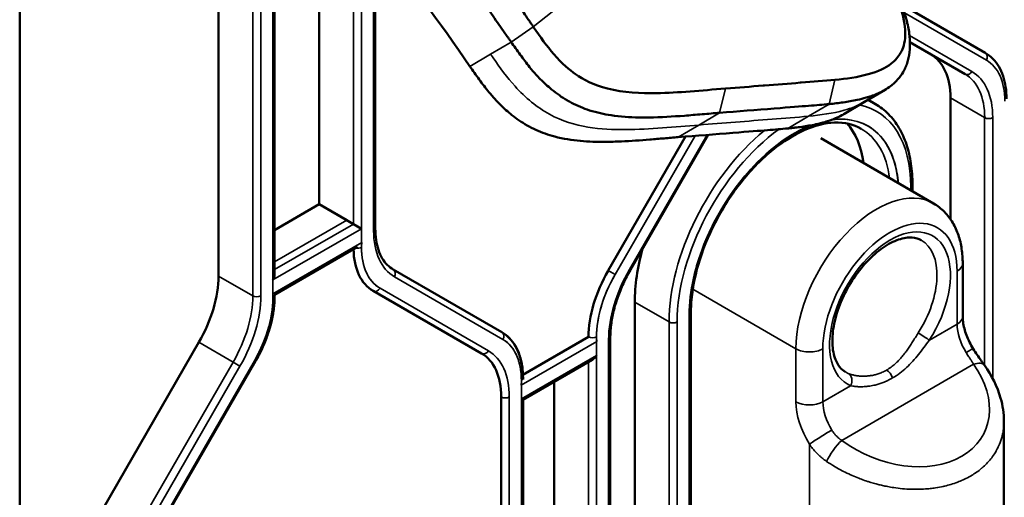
# Model space of a CAD drawing. Header units: millimetres. Extents: x 0 to 14369, y -869 to 2970.
# Tile 460 of 656: x 3586 to 3637, y 1129 to 1155. Entities that reach past the tile are written whole.
import ezdxf

# ---------------------------------------------------------------- set-up
doc = ezdxf.new("R2010")
doc.units = ezdxf.units.MM
doc.header["$LTSCALE"] = 10
doc.layers.add('Sichtbar (ISO)', color=7, linetype='Continuous', lineweight=50)
doc.layers.add('Sichtbar schmal (ISO)', color=7, linetype='Continuous', lineweight=35)

msp = doc.modelspace()

# ---------------------------------------------------------------- linework, layer by layer
at = {"layer": 'Sichtbar (ISO)'}
for p, q in [((3585.589, 1075.571), (3585.589, 1166.297)), ((3596.059, 1141.138), (3596.059, 1165.826)), ((3596.059, 1165.826), (3596.059, 1141.138)), ((3599.011, 1141.233), (3599.011, 1164.661)), ((3599.011, 1141.233), (3599.011, 1164.661)), ((3601.362, 1144.918), (3601.362, 1162.219)), ((3601.362, 1162.219), (3601.362, 1144.918)), ((3604.314, 1143.649), (3604.314, 1158.845)), ((3604.314, 1143.649), (3604.314, 1158.845)), ((3636.425, 1152.884), (3632.017, 1155.429)), ((3632.017, 1155.429), (3636.425, 1152.884)), ((3632.464, 1153.439), (3635.364, 1151.765)), ((3635.364, 1151.765), (3632.464, 1153.439)), ((3623.278, 1151.048), (3623.278, 1151.048)), ((3623.278, 1151.048), (3623.278, 1151.048)), ((3630.069, 1150.302), (3631.156, 1150.944)), ((3634.596, 1150.517), (3634.596, 1144.136)), ((3634.596, 1144.136), (3634.596, 1150.517)), ((3628.982, 1149.661), (3630.069, 1150.302)), ((3630.26, 1150.415), (3630.646, 1150.193)), ((3630.26, 1150.415), (3630.646, 1150.193)), ((3620.647, 1148.477), (3616.575, 1141.425)), ((3621.849, 1148.572), (3617.746, 1141.466)), ((3621.849, 1148.572), (3617.746, 1141.466)), ((3627.767, 1148.391), (3633.707, 1144.961)), ((3632.598, 1145.602), (3632.598, 1145.95)), ((3632.598, 1145.602), (3632.598, 1145.95)), ((3599.011, 1143.56), (3601.362, 1144.918)), ((3601.362, 1144.918), (3599.011, 1143.56)), ((3601.362, 1144.918), (3602.812, 1144.081)), ((3601.362, 1144.918), (3603.165, 1143.876)), ((3603.59, 1143.632), (3603.165, 1143.876)), ((3599.011, 1140.152), (3603.378, 1142.673)), ((3635.243, 1139.017), (3635.243, 1141.806)), ((3610.969, 1138.188), (3605.262, 1141.483)), ((3610.969, 1138.188), (3605.262, 1141.483)), ((3599.011, 1140.08), (3599.011, 1140.152)), ((3604.201, 1140.363), (3609.908, 1137.068)), ((3604.201, 1140.363), (3609.908, 1137.068)), ((3617.979, 1110.87), (3617.979, 1139.765)), ((3617.979, 1139.765), (3617.979, 1110.87)), ((3620.931, 1139.214), (3620.931, 1104.595)), ((3620.931, 1139.214), (3620.931, 1104.595)), ((3589.316, 1127.769), (3595.023, 1137.654)), ((3595.023, 1137.654), (3589.316, 1127.769)), ((3615.54, 1137.94), (3612.089, 1135.948)), ((3616.688, 1137.922), (3616.688, 1113.234)), ((3616.688, 1137.922), (3616.688, 1113.234)), ((3592.29, 1126.769), (3597.997, 1136.654)), ((3592.29, 1126.769), (3597.997, 1136.654)), ((3612.092, 1134.623), (3615.752, 1136.736)), ((3632.598, 1136.641), (3632.598, 1136.641)), ((3632.598, 1136.641), (3632.598, 1136.641)), ((3630.634, 1135.949), (3630.634, 1135.949)), ((3630.634, 1135.949), (3630.634, 1135.949)), ((3612.092, 1135.704), (3612.092, 1135.776)), ((3613.737, 1135.573), (3613.737, 1114.503)), ((3613.737, 1114.503), (3613.737, 1135.573)), ((3631.198, 1135.6), (3631.198, 1135.6)), ((3631.198, 1135.6), (3631.198, 1135.6)), ((3610.944, 1134.779), (3610.944, 1110.091)), ((3612.004, 1134.674), (3612.092, 1134.623)), ((3612.092, 1111.227), (3612.092, 1134.623)), ((3612.092, 1111.227), (3612.092, 1134.623)), ((3637.414, 1127.926), (3637.414, 1133.505))]:
    msp.add_line(p, q, dxfattribs=at)
for centre, major_axis, start_param, end_param in [((3631.061, 1148.476), (2.5, 4.33), 5.497787, 6.283185), ((3631.061, 1148.476), (2.5, 4.33), 5.497787, 6.283185), ((3624.344, 1143.446), (4.496, 7.788), 0.65769, 0.657692), ((3624.344, 1143.446), (-4.496, -7.788), 3.799283, 3.799285), ((3624.343, 1143.44), (4.5, 7.794), 0.100904, 0.100913), ((3624.343, 1143.439), (4.5, 7.794), 0.100904, 0.100913), ((3624.343, 1143.439), (4.5, 7.794), 0.073357, 0.073406), ((3624.343, 1143.439), (4.5, 7.794), 0.073357, 0.073406), ((3624.767, 1143.194), (3.75, 6.495), 5.639684, 6.094464), ((3606.701, 1144.693), (-2.5, -4.33), 5.522643, 6.283185), ((3624.343, 1143.439), (4.5, 7.794), 1.999, 2.356194), ((3624.343, 1143.439), (-4.5, -7.794), 5.140593, 5.497787), ((3592.523, 1139.097), (2.5, 4.33), 4.712389, 5.497787), ((3592.523, 1139.097), (-2.5, -4.33), 1.570796, 2.356194), ((3598.711, 1141.06), (0.212, 0.367), 4.712389, 5.497787), ((3619.075, 1139.981), (-2.5, -4.33), 4.712389, 5.497787), ((3607.408, 1132.738), (2.5, 4.33), 5.497787, 6.283185), ((3615.752, 1137.083), (-0.212, -0.367), 0.785398, 1.570796)]:
    msp.add_ellipse(centre, major_axis=major_axis, ratio=0.57735, start_param=start_param, end_param=end_param, dxfattribs=at)
for points, knots in [([(3609.297, 1152.173), (3606.071, 1156.87), (3603.012, 1160.688), (3596.263, 1167.39), (3593.723, 1169.654), (3591.311, 1171.733)], [-3.808685, -3.808685, -3.808685, -3.808685, -2.511642, -2.511642, -1.763297, -1.763297, -1.763297, -1.763297]), ([(3604.663, 1167.809), (3604.978, 1167.122), (3605.304, 1166.438), (3605.981, 1165.066), (3606.331, 1164.383), (3607.425, 1162.33), (3608.186, 1160.999), (3609.554, 1158.792), (3610.119, 1157.924), (3611.009, 1156.606), (3611.322, 1156.151), (3611.799, 1155.463), (3611.963, 1155.226), (3612.211, 1154.868), (3612.295, 1154.747), (3612.421, 1154.565), (3612.463, 1154.504), (3612.526, 1154.412), (3612.547, 1154.382), (3612.579, 1154.336), (3612.589, 1154.321), (3612.612, 1154.287), (3612.628, 1154.263), (3612.631, 1154.259)], [0.000001, 0.000001, 0.000001, 0.000001, 0.234789, 0.234789, 0.471938, 0.471938, 0.948633, 0.948633, 1.262356, 1.262356, 1.430406, 1.430406, 1.518702, 1.518702, 1.563761, 1.563761, 1.586453, 1.586453, 1.597825, 1.597825, 1.603515, 1.603515, 1.610164, 1.610164, 1.610164, 1.610164]), ([(3603.361, 1167.257), (3604.729, 1164.287), (3605.963, 1162.027), (3607.643, 1159.177), (3608.327, 1158.085), (3609.423, 1156.415), (3609.81, 1155.84), (3610.408, 1154.969), (3610.614, 1154.67), (3610.929, 1154.221), (3611.035, 1154.069), (3611.197, 1153.84), (3611.251, 1153.763), (3611.333, 1153.648), (3611.36, 1153.609), (3611.425, 1153.518), (3611.466, 1153.461), (3611.47, 1153.455)], [-0.1060529, -0.1060529, -0.1060529, -0.1060529, -0.0611121, -0.0611121, -0.0321377, -0.0321377, -0.0167402, -0.0167402, -0.0087014, -0.0087014, -0.0045841, -0.0045841, -0.0024994, -0.0024994, -0.0014504, -0.0014504, -0.0000262, -0.0000262, -0.0000262, -0.0000262]), ([(3628.212, 1150.192), (3628.461, 1150.216), (3628.709, 1150.244), (3629.201, 1150.313), (3629.444, 1150.355), (3629.845, 1150.443), (3630.004, 1150.483), (3630.249, 1150.554), (3630.337, 1150.582), (3630.525, 1150.647), (3630.624, 1150.685), (3630.832, 1150.773), (3630.94, 1150.824), (3631.157, 1150.941), (3631.265, 1151.007), (3631.757, 1151.355), (3631.973, 1151.648), (3632.122, 1151.899), (3632.144, 1151.938), (3632.204, 1152.054), (3632.24, 1152.132), (3632.306, 1152.301), (3632.334, 1152.39), (3632.409, 1152.668), (3632.442, 1152.866), (3632.464, 1153.173), (3632.467, 1153.278), (3632.464, 1153.495), (3632.458, 1153.606), (3632.436, 1153.835), (3632.421, 1153.953), (3632.38, 1154.197), (3632.354, 1154.323), (3632.306, 1154.528), (3632.285, 1154.608), (3632.216, 1154.858), (3632.162, 1155.028), (3632.033, 1155.395), (3631.955, 1155.592), (3631.775, 1156.01), (3631.67, 1156.23), (3631.429, 1156.697), (3631.291, 1156.942), (3630.972, 1157.472), (3630.783, 1157.761), (3630.38, 1158.34), (3630.159, 1158.636), (3629.527, 1159.427), (3629.099, 1159.905), (3628.484, 1160.525), (3628.313, 1160.69), (3627.989, 1160.993), (3627.836, 1161.131), (3627.545, 1161.384), (3627.408, 1161.5), (3627.029, 1161.812), (3626.783, 1162.002), (3626.349, 1162.322), (3626.161, 1162.454), (3625.402, 1162.965), (3624.818, 1163.303), (3624.227, 1163.591)], [0.000034, 0.000034, 0.000034, 0.000034, 0.09633, 0.09633, 0.192715, 0.192715, 0.257494, 0.257494, 0.294846, 0.294846, 0.337504, 0.337504, 0.386108, 0.386108, 0.437491, 0.437491, 0.630652, 0.630652, 0.665334, 0.665334, 0.731033, 0.731033, 0.799543, 0.799543, 0.939198, 0.939198, 1.01026, 1.01026, 1.083771, 1.083771, 1.160782, 1.160782, 1.24234, 1.24234, 1.293914, 1.293914, 1.405154, 1.405154, 1.53492, 1.53492, 1.684273, 1.684273, 1.85575, 1.85575, 2.062073, 2.062073, 2.289587, 2.289587, 2.688249, 2.688249, 2.837955, 2.837955, 2.968968, 2.968968, 3.083372, 3.083372, 3.283383, 3.283383, 3.43326, 3.43326, 3.883112, 3.883112, 3.883112, 3.883112]), ([(3624.654, 1163.073), (3625.315, 1162.749), (3626.261, 1162.219), (3628.008, 1160.812), (3628.645, 1160.22), (3630.258, 1158.463), (3630.94, 1157.413), (3631.835, 1155.768), (3632.021, 1155.123), (3632.231, 1154.251), (3632.227, 1153.886), (3632.169, 1153.26), (3632.045, 1153.006), (3631.874, 1152.702), (3631.716, 1152.497), (3631.179, 1152.089), (3630.805, 1151.907), (3629.709, 1151.604), (3629.109, 1151.525), (3628.517, 1151.468)], [0.000006, 0.000006, 0.000006, 0.000006, 0.245967, 0.245967, 0.389761, 0.389761, 0.642428, 0.642428, 0.950425, 0.950425, 1.436372, 1.436372, 2.320459, 2.320459, 3.629187, 3.629187, 5.05232, 5.05232, 6.5324, 6.5324, 6.5324, 6.5324]), ([(3622.759, 1151.007), (3621.451, 1150.905), (3620.299, 1150.785), (3618.293, 1150.753), (3617.391, 1150.788), (3615.794, 1151.192), (3615.273, 1151.47), (3614.551, 1151.981), (3614.157, 1152.301), (3613.35, 1153.233), (3613.01, 1153.715), (3612.631, 1154.259)], [0.000011, 0.000011, 0.000011, 0.000011, 0.503533, 0.503533, 0.854031, 0.854031, 1.158892, 1.158892, 1.375828, 1.375828, 1.54991, 1.54991, 1.54991, 1.54991]), ([(3611.47, 1153.455), (3611.611, 1153.254), (3611.784, 1153.007), (3612.104, 1152.566), (3612.269, 1152.348), (3612.553, 1151.998), (3612.67, 1151.861), (3612.861, 1151.652), (3612.931, 1151.578), (3613.194, 1151.312), (3613.393, 1151.129), (3613.864, 1150.742), (3614.141, 1150.547), (3614.496, 1150.338), (3614.567, 1150.299), (3614.794, 1150.179), (3614.952, 1150.105), (3615.273, 1149.972), (3615.436, 1149.912), (3615.976, 1149.74), (3616.358, 1149.657), (3617.221, 1149.526), (3617.706, 1149.495), (3618.367, 1149.485), (3618.551, 1149.485), (3619.353, 1149.496), (3619.974, 1149.533), (3620.9, 1149.603), (3621.184, 1149.627), (3621.87, 1149.684), (3622.134, 1149.706), (3622.442, 1149.73)], [0.000042, 0.000042, 0.000042, 0.000042, 0.073898, 0.073898, 0.147678, 0.147678, 0.196568, 0.196568, 0.224371, 0.224371, 0.298565, 0.298565, 0.394285, 0.394285, 0.418026, 0.418026, 0.46946, 0.46946, 0.522397, 0.522397, 0.644097, 0.644097, 0.805557, 0.805557, 0.86594, 0.86594, 1.081865, 1.081865, 1.189901, 1.189901, 1.304567, 1.304567, 1.304567, 1.304567]), ([(3636.425, 1152.884), (3636.571, 1152.8), (3636.706, 1152.695), (3636.947, 1152.451), (3637.053, 1152.312), (3637.234, 1152.006), (3637.31, 1151.839), (3637.43, 1151.482), (3637.474, 1151.293), (3637.533, 1150.895), (3637.548, 1150.688), (3637.548, 1150.473)], [5.4977871, 5.4977871, 5.4977871, 5.4977871, 5.6548668, 5.6548668, 5.8119464, 5.8119464, 5.969026, 5.969026, 6.1261057, 6.1261057, 6.2831853, 6.2831853, 6.2831853, 6.2831853]), ([(3636.425, 1152.884), (3636.571, 1152.8), (3636.706, 1152.695), (3636.947, 1152.451), (3637.053, 1152.312), (3637.234, 1152.006), (3637.31, 1151.839), (3637.43, 1151.482), (3637.474, 1151.293), (3637.533, 1150.895), (3637.548, 1150.688), (3637.548, 1150.473)], [5.4977871, 5.4977871, 5.4977871, 5.4977871, 5.6548668, 5.6548668, 5.8119464, 5.8119464, 5.969026, 5.969026, 6.1261057, 6.1261057, 6.2831853, 6.2831853, 6.2831853, 6.2831853]), ([(3620.268, 1148.448), (3620.018, 1148.428), (3619.772, 1148.408), (3619.267, 1148.366), (3619.021, 1148.345), (3618.272, 1148.285), (3617.772, 1148.249), (3617.125, 1148.22), (3616.981, 1148.215), (3616.67, 1148.206), (3616.505, 1148.204), (3616.151, 1148.202), (3615.961, 1148.205), (3615.551, 1148.218), (3615.332, 1148.231), (3614.667, 1148.292), (3614.211, 1148.363), (3613.592, 1148.525), (3613.423, 1148.576), (3613.092, 1148.692), (3612.931, 1148.756), (3612.614, 1148.899), (3612.458, 1148.979), (3612.16, 1149.15), (3612.02, 1149.238), (3611.756, 1149.42), (3611.631, 1149.512), (3611.294, 1149.781), (3611.086, 1149.967), (3610.813, 1150.239), (3610.739, 1150.315), (3610.54, 1150.529), (3610.418, 1150.669), (3610.122, 1151.029), (3609.952, 1151.254), (3609.62, 1151.709), (3609.44, 1151.966), (3609.297, 1152.173)], [0.000009, 0.000009, 0.000009, 0.000009, 0.095969, 0.095969, 0.191872, 0.191872, 0.38369, 0.38369, 0.438478, 0.438478, 0.501551, 0.501551, 0.574235, 0.574235, 0.65731, 0.65731, 0.824597, 0.824597, 0.887538, 0.887538, 0.947693, 0.947693, 1.006968, 1.006968, 1.060601, 1.060601, 1.110047, 1.110047, 1.196695, 1.196695, 1.229177, 1.229177, 1.286533, 1.286533, 1.373088, 1.373088, 1.45972, 1.45972, 1.45972, 1.45972]), ([(3628.517, 1151.468), (3627.943, 1151.419), (3627.348, 1151.37), (3626.729, 1151.321), (3626.715, 1151.319), (3626.702, 1151.318), (3626.688, 1151.317), (3626.082, 1151.269), (3625.453, 1151.219), (3624.805, 1151.169), (3624.781, 1151.167), (3624.756, 1151.165), (3624.732, 1151.163), (3624.093, 1151.113), (3623.435, 1151.061), (3622.759, 1151.007)], [0, 0, 0, 0, 0.333333, 0.333333, 0.333333, 0.340597, 0.340597, 0.340597, 0.666667, 0.666667, 0.666667, 0.678934, 0.678934, 0.678934, 1, 1, 1, 1]), ([(3622.442, 1149.73), (3623.404, 1149.803), (3624.369, 1149.883), (3627.007, 1150.093), (3627.5, 1150.121), (3628.212, 1150.192)], [0, 0, 0, 0, 0.37113, 0.37113, 1.027391, 1.027391, 1.027391, 1.027391]), ([(3632.598, 1145.95), (3632.598, 1146.336), (3632.572, 1146.708), (3632.466, 1147.416), (3632.387, 1147.752), (3632.176, 1148.381), (3632.044, 1148.674), (3631.728, 1149.207), (3631.544, 1149.448), (3631.129, 1149.868), (3630.898, 1150.047), (3630.646, 1150.193)], [0, 0, 0, 0, 0.1570796, 0.1570796, 0.3141593, 0.3141593, 0.4712389, 0.4712389, 0.6283185, 0.6283185, 0.7853982, 0.7853982, 0.7853982, 0.7853982]), ([(3632.598, 1145.95), (3632.598, 1146.336), (3632.572, 1146.708), (3632.466, 1147.416), (3632.387, 1147.752), (3632.176, 1148.381), (3632.044, 1148.674), (3631.728, 1149.207), (3631.544, 1149.448), (3631.129, 1149.868), (3630.898, 1150.047), (3630.646, 1150.193)], [0, 0, 0, 0, 0.1570796, 0.1570796, 0.3141593, 0.3141593, 0.4712389, 0.4712389, 0.6283185, 0.6283185, 0.7853982, 0.7853982, 0.7853982, 0.7853982]), ([(3628.982, 1149.661), (3628.947, 1149.64), (3628.911, 1149.62), (3628.77, 1149.544), (3628.661, 1149.492), (3628.453, 1149.404), (3628.354, 1149.366), (3628.166, 1149.301), (3628.077, 1149.273), (3627.832, 1149.201), (3627.673, 1149.161), (3627.272, 1149.073), (3627.028, 1149.031), (3626.659, 1148.979), (3626.535, 1148.963), (3626.349, 1148.942), (3626.287, 1148.935), (3626.193, 1148.925), (3626.162, 1148.922), (3626.084, 1148.914), (3626.048, 1148.911), (3626.038, 1148.91)], [1.7646887, 1.7646887, 1.7646887, 1.7646887, 1.7808421, 1.7808421, 1.8280936, 1.8280936, 1.8695642, 1.8695642, 1.9058769, 1.9058769, 1.9688438, 1.9688438, 2.0625309, 2.0625309, 2.1093407, 2.1093407, 2.1327502, 2.1327502, 2.1444563, 2.1444563, 2.1620374, 2.1620374, 2.1620374, 2.1620374]), ([(3626.038, 1148.91), (3625.33, 1148.844), (3624.836, 1148.809), (3622.192, 1148.6), (3621.233, 1148.523), (3620.268, 1148.448)], [0.0000271, 0.0000271, 0.0000271, 0.0000271, 0.2758641, 0.2758641, 0.4308523, 0.4308523, 0.4308523, 0.4308523]), ([(3629.896, 1148.893), (3629.496, 1149.125), (3629.023, 1149.237), (3627.998, 1149.198), (3627.453, 1149.063), (3626.345, 1148.568), (3625.783, 1148.216), (3624.688, 1147.326), (3624.155, 1146.789), (3623.173, 1145.581), (3622.724, 1144.91), (3621.96, 1143.504), (3621.644, 1142.769), (3621.177, 1141.313), (3621.026, 1140.592), (3620.942, 1139.676), (3620.931, 1139.441), (3620.931, 1139.214)], [0.785398, 0.785398, 0.785398, 0.785398, 1.13378, 1.13378, 1.457995, 1.457995, 1.771581, 1.771581, 2.085311, 2.085311, 2.400167, 2.400167, 2.715368, 2.715368, 3.029965, 3.029965, 3.141593, 3.141593, 3.141593, 3.141593]), ([(3629.896, 1148.893), (3629.496, 1149.125), (3629.023, 1149.237), (3627.998, 1149.198), (3627.453, 1149.063), (3626.345, 1148.568), (3625.783, 1148.216), (3624.688, 1147.326), (3624.155, 1146.789), (3623.173, 1145.581), (3622.724, 1144.91), (3621.96, 1143.504), (3621.644, 1142.769), (3621.177, 1141.313), (3621.026, 1140.592), (3620.942, 1139.676), (3620.931, 1139.441), (3620.931, 1139.214)], [0.785398, 0.785398, 0.785398, 0.785398, 1.13378, 1.13378, 1.457995, 1.457995, 1.771581, 1.771581, 2.085311, 2.085311, 2.400167, 2.400167, 2.715368, 2.715368, 3.029965, 3.029965, 3.141593, 3.141593, 3.141593, 3.141593]), ([(3635.243, 1141.806), (3635.243, 1142.065), (3635.225, 1142.32), (3635.151, 1142.815), (3635.095, 1143.055), (3634.94, 1143.518), (3634.841, 1143.739), (3634.595, 1144.154), (3634.448, 1144.347), (3634.109, 1144.691), (3633.917, 1144.84), (3633.707, 1144.961)], [0, 0, 0, 0, 0.1570796, 0.1570796, 0.3141593, 0.3141593, 0.4712389, 0.4712389, 0.6283185, 0.6283185, 0.7853982, 0.7853982, 0.7853982, 0.7853982]), ([(3604.314, 1143.649), (3604.314, 1143.436), (3604.328, 1143.233), (3604.385, 1142.853), (3604.427, 1142.675), (3604.536, 1142.351), (3604.603, 1142.204), (3604.758, 1141.942), (3604.846, 1141.828), (3605.04, 1141.631), (3605.146, 1141.549), (3605.262, 1141.483)], [3.1415927, 3.1415927, 3.1415927, 3.1415927, 3.2986723, 3.2986723, 3.4557519, 3.4557519, 3.6128316, 3.6128316, 3.7699112, 3.7699112, 3.9269908, 3.9269908, 3.9269908, 3.9269908]), ([(3604.314, 1143.649), (3604.314, 1143.436), (3604.328, 1143.233), (3604.385, 1142.853), (3604.427, 1142.675), (3604.536, 1142.351), (3604.603, 1142.204), (3604.758, 1141.942), (3604.846, 1141.828), (3605.04, 1141.631), (3605.146, 1141.549), (3605.262, 1141.483)], [3.1415927, 3.1415927, 3.1415927, 3.1415927, 3.2986723, 3.2986723, 3.4557519, 3.4557519, 3.6128316, 3.6128316, 3.7699112, 3.7699112, 3.9269908, 3.9269908, 3.9269908, 3.9269908]), ([(3629.061, 1136.097), (3628.844, 1136.222), (3628.665, 1136.431), (3628.45, 1136.983), (3628.392, 1137.271), (3628.37, 1137.913), (3628.401, 1138.263), (3628.551, 1139.001), (3628.671, 1139.389), (3628.991, 1140.16), (3629.192, 1140.544), (3629.654, 1141.264), (3629.915, 1141.6), (3630.467, 1142.186), (3630.757, 1142.436), (3631.328, 1142.829), (3631.61, 1142.971), (3632.131, 1143.147), (3632.37, 1143.179), (3632.763, 1143.154), (3632.922, 1143.105), (3633.061, 1143.025)], [2.356194, 2.356194, 2.356194, 2.356194, 2.789477, 2.789477, 3.102646, 3.102646, 3.401556, 3.401556, 3.703552, 3.703552, 4.008684, 4.008684, 4.314455, 4.314455, 4.618142, 4.618142, 4.917985, 4.917985, 5.219619, 5.219619, 5.497787, 5.497787, 5.497787, 5.497787]), ([(3617.746, 1141.466), (3617.612, 1141.234), (3617.488, 1140.995), (3617.265, 1140.512), (3617.166, 1140.268), (3616.994, 1139.779), (3616.921, 1139.535), (3616.805, 1139.055), (3616.761, 1138.818), (3616.703, 1138.358), (3616.688, 1138.135), (3616.688, 1137.922)], [2.3561945, 2.3561945, 2.3561945, 2.3561945, 2.5132741, 2.5132741, 2.6703538, 2.6703538, 2.8274334, 2.8274334, 2.984513, 2.984513, 3.1415927, 3.1415927, 3.1415927, 3.1415927]), ([(3617.746, 1141.466), (3617.612, 1141.234), (3617.488, 1140.995), (3617.265, 1140.512), (3617.166, 1140.268), (3616.994, 1139.779), (3616.921, 1139.535), (3616.805, 1139.055), (3616.761, 1138.818), (3616.703, 1138.358), (3616.688, 1138.135), (3616.688, 1137.922)], [2.3561945, 2.3561945, 2.3561945, 2.3561945, 2.5132741, 2.5132741, 2.6703538, 2.6703538, 2.8274334, 2.8274334, 2.984513, 2.984513, 3.1415927, 3.1415927, 3.1415927, 3.1415927]), ([(3599.011, 1140.08), (3599.011, 1139.865), (3598.996, 1139.644), (3598.939, 1139.192), (3598.896, 1138.962), (3598.783, 1138.497), (3598.714, 1138.263), (3598.549, 1137.795), (3598.454, 1137.562), (3598.242, 1137.102), (3598.125, 1136.875), (3597.997, 1136.654)], [0, 0, 0, 0, 0.1570796, 0.1570796, 0.3141593, 0.3141593, 0.4712389, 0.4712389, 0.6283185, 0.6283185, 0.7853982, 0.7853982, 0.7853982, 0.7853982]), ([(3599.011, 1140.08), (3599.011, 1139.884), (3598.998, 1139.683), (3598.948, 1139.248), (3598.906, 1139.013), (3598.795, 1138.539), (3598.725, 1138.299), (3598.559, 1137.821), (3598.463, 1137.583), (3598.247, 1137.112), (3598.127, 1136.88), (3597.997, 1136.654)], [6.2831853, 6.2831853, 6.2831853, 6.2831853, 6.4262655, 6.4262655, 6.586845, 6.586845, 6.7474245, 6.7474245, 6.908004, 6.908004, 7.0685835, 7.0685835, 7.0685835, 7.0685835]), ([(3635.799, 1137.311), (3635.728, 1137.426), (3635.661, 1137.545), (3635.542, 1137.787), (3635.489, 1137.91), (3635.398, 1138.153), (3635.36, 1138.273), (3635.3, 1138.506), (3635.278, 1138.619), (3635.249, 1138.83), (3635.243, 1138.929), (3635.243, 1139.017)], [2.300524, 2.300524, 2.300524, 2.300524, 2.4687377, 2.4687377, 2.6369515, 2.6369515, 2.8051652, 2.8051652, 2.9733789, 2.9733789, 3.1415927, 3.1415927, 3.1415927, 3.1415927]), ([(3610.969, 1138.188), (3611.115, 1138.103), (3611.25, 1137.998), (3611.491, 1137.754), (3611.597, 1137.615), (3611.779, 1137.309), (3611.854, 1137.142), (3611.974, 1136.785), (3612.018, 1136.596), (3612.077, 1136.198), (3612.092, 1135.991), (3612.092, 1135.776)], [5.4977871, 5.4977871, 5.4977871, 5.4977871, 5.6548668, 5.6548668, 5.8119464, 5.8119464, 5.969026, 5.969026, 6.1261057, 6.1261057, 6.2831853, 6.2831853, 6.2831853, 6.2831853]), ([(3610.969, 1138.188), (3611.119, 1138.101), (3611.257, 1137.993), (3611.502, 1137.742), (3611.609, 1137.599), (3611.792, 1137.283), (3611.867, 1137.11), (3611.985, 1136.742), (3612.028, 1136.546), (3612.08, 1136.16), (3612.092, 1135.971), (3612.092, 1135.776)], [5.4977871, 5.4977871, 5.4977871, 5.4977871, 5.6585239, 5.6585239, 5.8192606, 5.8192606, 5.9799973, 5.9799973, 6.1407341, 6.1407341, 6.2831853, 6.2831853, 6.2831853, 6.2831853]), ([(3635.799, 1137.311), (3635.933, 1137.097), (3636.075, 1136.887), (3636.27, 1136.612), (3636.327, 1136.532), (3636.382, 1136.455)], [0, 0, 0, 0, 0.0758258, 0.0758258, 0.1077761, 0.1077761, 0.1077761, 0.1077761]), ([(3636.382, 1136.455), (3636.772, 1135.915), (3637.068, 1135.322), (3637.354, 1134.32), (3637.414, 1133.909), (3637.414, 1133.505)], [0, 0, 0, 0, 0.2167686, 0.2167686, 0.3608834, 0.3608834, 0.3608834, 0.3608834])]:
    msp.add_open_spline(points, degree=3, knots=knots, dxfattribs=at)
at = {"layer": 'Sichtbar schmal (ISO)'}
for p, q in [((3597.862, 1164.785), (3597.862, 1140.097)), ((3597.862, 1140.097), (3597.862, 1164.785)), ((3598.286, 1140.097), (3598.286, 1164.785)), ((3598.286, 1164.785), (3598.286, 1140.097)), ((3598.923, 1164.748), (3598.923, 1139.957)), ((3598.923, 1140.937), (3598.923, 1164.748)), ((3624.062, 1163.343), (3612.631, 1154.26)), ((3603.165, 1160.206), (3603.165, 1143.876)), ((3603.165, 1143.876), (3603.165, 1160.206)), ((3603.59, 1142.652), (3603.59, 1159.711)), ((3603.59, 1159.711), (3603.59, 1143.632)), ((3604.226, 1158.952), (3604.226, 1143.526)), ((3604.226, 1143.526), (3604.226, 1158.952)), ((3636.487, 1152.502), (3632.172, 1154.993)), ((3632.172, 1154.993), (3636.487, 1152.502)), ((3612.631, 1154.259), (3611.47, 1153.455)), ((3612.631, 1154.26), (3612.631, 1154.259)), ((3632.439, 1153.8), (3635.726, 1151.902)), ((3635.726, 1151.902), (3632.439, 1153.8)), ((3610.383, 1152.814), (3611.47, 1153.455)), ((3609.297, 1152.173), (3610.383, 1152.814)), ((3628.517, 1151.468), (3628.212, 1150.192)), ((3622.759, 1151.007), (3622.442, 1149.73)), ((3623.211, 1151.043), (3623.211, 1151.043)), ((3623.211, 1151.043), (3623.211, 1151.043)), ((3634.596, 1150.517), (3636.399, 1149.476)), ((3636.399, 1149.476), (3634.596, 1150.517)), ((3627.125, 1149.551), (3628.212, 1150.192)), ((3628.212, 1150.192), (3628.212, 1150.192)), ((3621.355, 1149.089), (3622.442, 1149.73)), ((3627.125, 1149.551), (3626.038, 1148.91)), ((3636.399, 1149.476), (3636.399, 1136.431)), ((3636.399, 1136.431), (3636.399, 1149.476)), ((3636.824, 1135.746), (3636.824, 1149.476)), ((3636.824, 1149.476), (3636.824, 1135.746)), ((3621.355, 1149.089), (3620.268, 1148.448)), ((3620.647, 1148.477), (3616.575, 1141.425)), ((3621.153, 1148.517), (3616.937, 1141.215)), ((3616.937, 1141.215), (3621.153, 1148.517)), ((3617.698, 1141.494), (3621.782, 1148.567)), ((3621.782, 1148.567), (3617.698, 1141.494)), ((3632.51, 1145.828), (3632.51, 1145.652)), ((3632.51, 1145.652), (3632.51, 1145.828)), ((3602.812, 1144.081), (3599.011, 1141.886)), ((3603.165, 1143.876), (3599.011, 1141.478)), ((3603.59, 1143.632), (3598.923, 1140.937)), ((3598.916, 1140.198), (3603.596, 1142.901)), ((3597.862, 1140.097), (3596.059, 1141.138)), ((3596.059, 1141.138), (3597.862, 1140.097)), ((3611.031, 1137.805), (3605.324, 1141.1)), ((3605.324, 1141.1), (3611.031, 1137.805)), ((3616.575, 1141.425), (3616.937, 1141.215)), ((3616.937, 1141.215), (3616.575, 1141.425)), ((3617.698, 1141.494), (3617.746, 1141.466)), ((3617.746, 1141.466), (3617.698, 1141.494)), ((3634.95, 1141.398), (3634.95, 1138.609)), ((3604.563, 1140.5), (3610.27, 1137.205)), ((3610.27, 1137.205), (3604.563, 1140.5)), ((3621.03, 1140.453), (3626.465, 1137.316)), ((3617.979, 1139.765), (3619.782, 1138.724)), ((3619.782, 1138.724), (3617.979, 1139.765)), ((3620.843, 1139.091), (3620.843, 1104.472)), ((3620.843, 1104.472), (3620.843, 1139.091)), ((3619.782, 1138.724), (3619.782, 1109.829)), ((3619.782, 1109.829), (3619.782, 1138.724)), ((3620.207, 1109.237), (3620.207, 1138.724)), ((3620.207, 1138.724), (3620.207, 1109.237)), ((3634.95, 1138.609), (3633.486, 1137.764)), ((3595.023, 1137.654), (3596.827, 1136.613)), ((3596.827, 1136.613), (3595.023, 1137.654)), ((3615.971, 1137.699), (3611.997, 1135.405)), ((3615.964, 1112.237), (3615.964, 1137.94)), ((3616.6, 1137.8), (3616.6, 1113.112)), ((3616.6, 1113.112), (3616.6, 1137.8)), ((3612.004, 1134.674), (3615.964, 1136.96)), ((3615.964, 1136.96), (3615.964, 1113.217)), ((3626.465, 1137.316), (3626.465, 1134.527)), ((3627.879, 1134.527), (3627.879, 1137.316)), ((3596.827, 1136.613), (3591.119, 1126.728)), ((3591.119, 1126.728), (3596.827, 1136.613)), ((3592.242, 1126.797), (3597.949, 1136.682)), ((3597.949, 1136.682), (3592.242, 1126.797)), ((3597.189, 1136.403), (3596.827, 1136.613)), ((3596.827, 1136.613), (3597.189, 1136.403)), ((3597.997, 1136.654), (3597.949, 1136.682)), ((3597.949, 1136.682), (3597.997, 1136.654)), ((3615.54, 1136.614), (3615.54, 1113.462)), ((3615.54, 1113.462), (3615.54, 1136.614)), ((3628.877, 1132.494), (3635.813, 1136.498)), ((3597.189, 1136.403), (3591.482, 1126.518)), ((3591.482, 1126.518), (3597.189, 1136.403)), ((3612.004, 1135.654), (3612.004, 1109.951)), ((3629.343, 1135.372), (3627.879, 1134.527)), ((3610.944, 1134.779), (3610.944, 1110.091)), ((3611.368, 1110.091), (3611.368, 1134.779)), ((3611.368, 1134.779), (3611.368, 1110.091)), ((3612.004, 1110.931), (3612.004, 1134.674)), ((3627.172, 1132.293), (3627.172, 1125.476))]:
    msp.add_line(p, q, dxfattribs=at)
for centre, major_axis, ratio, start_param, end_param in [((3636.275, 1152.625), (0.15, 0.26), 0.816497, 4.712389, 6.283185), ((3636.275, 1152.625), (0.15, 0.26), 0.816497, 4.712389, 6.283185), ((3634.137, 1148.432), (2.35, 4.07), 0.57735, 5.497787, 6.283185), ((3634.137, 1148.432), (2.35, 4.07), 0.57735, 5.497787, 6.283185), ((3635.514, 1152.025), (-0.15, -0.26), 0.816497, 0, 1.570796), ((3635.514, 1152.025), (-0.15, -0.26), 0.816497, 0, 1.570796), ((3632.864, 1147.435), (2.5, 4.33), 0.57735, 5.497787, 6.283185), ((3632.864, 1147.435), (2.5, 4.33), 0.57735, 5.497787, 6.283185), ((3633.076, 1147.312), (2.65, 4.59), 0.57735, 5.497787, 6.283185), ((3633.076, 1147.312), (2.65, 4.59), 0.57735, 5.497787, 6.283185), ((3626.146, 1142.398), (-4.5, -7.794), 0.57735, 3.581918, 3.581964), ((3626.146, 1142.398), (4.5, 7.794), 0.57735, 0.440325, 0.440371), ((3626.358, 1142.276), (4.35, 7.534), 0.57735, 5.497787, 6.473146), ((3626.358, 1142.276), (4.35, 7.534), 0.57735, 5.497787, 6.473146), ((3626.146, 1142.398), (4.5, 7.794), 0.57735, 0, 0.089809), ((3626.146, 1142.398), (4.5, 7.794), 0.57735, 0, 0.089809), ((3626.358, 1142.276), (3.9, 6.755), 0.57735, 5.590025, 6.699996), ((3636.612, 1149.598), (0.3, 0), 0.57735, 3.926991, 5.497787), ((3636.612, 1149.598), (-0.3, 0), 0.57735, 0.785398, 2.356194), ((3626.358, 1142.276), (-4.35, -7.534), 0.57735, 4.054817, 5.497787), ((3626.358, 1142.276), (4.35, 7.534), 0.57735, 0.913224, 2.356194), ((3626.358, 1142.276), (3.9, 6.755), 0.57735, 0.625722, 2.356194), ((3626.146, 1142.398), (3.75, 6.495), 0.57735, 5.639684, 6.283185), ((3626.146, 1142.398), (3.75, 6.495), 0.57735, 5.639684, 6.283185), ((3626.146, 1142.398), (-4.5, -7.794), 0.57735, 4.139715, 5.497787), ((3626.146, 1142.398), (4.5, 7.794), 0.57735, 0.998122, 2.356194), ((3632.298, 1145.95), (0.3, 0), 0.57735, 5.497787, 6.283185), ((3632.298, 1145.95), (0.3, 0), 0.57735, 5.497787, 6.283185), ((3630.707, 1139.765), (3, 5.196), 0.57735, 0, 2.356194), ((3631.414, 1139.357), (2.5, 4.33), 0.57735, 5.497787, 8.63938), ((3631.414, 1139.357), (-2.25, -3.897), 0.57735, 1.494329, 6.359653), ((3604.014, 1143.649), (0.3, 0), 0.57735, 5.497787, 6.283185), ((3604.014, 1143.649), (0.3, 0), 0.57735, 5.497787, 6.283185), ((3607.974, 1145.69), (-2.65, -4.59), 0.57735, 5.497787, 6.283185), ((3607.974, 1145.69), (-2.65, -4.59), 0.57735, 5.497787, 6.283185), ((3603.378, 1142.774), (-0.3, 0), 0.57735, 1.212477, 2.356194), ((3606.913, 1144.571), (-2.35, -4.07), 0.57735, 5.433914, 6.283185), ((3606.913, 1144.571), (-2.35, -4.07), 0.57735, 5.497787, 6.283185), ((3631.061, 1139.561), (2, 3.464), 0.57735, 4.635921, 6.283185), ((3606.701, 1144.693), (-2.5, -4.33), 0.57735, 5.522643, 6.283185), ((3634.243, 1141.806), (1, 0), 0.57735, 5.497787, 6.283185), ((3605.112, 1141.223), (0.15, 0.26), 0.816497, 4.712389, 6.283185), ((3605.112, 1141.223), (0.15, 0.26), 0.816497, 4.712389, 6.283185), ((3619.075, 1139.981), (-2.5, -4.33), 0.57735, 4.712389, 5.497787), ((3619.287, 1139.859), (-2.35, -4.07), 0.57735, 4.712389, 5.56166), ((3619.287, 1139.859), (-2.35, -4.07), 0.57735, 4.712389, 5.497787), ((3620.348, 1139.964), (2.65, 4.59), 0.57735, 1.570796, 2.356194), ((3620.348, 1139.964), (-2.65, -4.59), 0.57735, 4.712389, 5.497787), ((3594.327, 1138.056), (-2.5, -4.33), 0.57735, 1.570796, 2.356194), ((3594.327, 1138.056), (2.5, 4.33), 0.57735, 4.712389, 5.497787), ((3594.539, 1137.933), (-2.65, -4.59), 0.57735, 1.570796, 2.356194), ((3594.539, 1137.933), (2.65, 4.59), 0.57735, 4.712389, 5.497787), ((3598.074, 1140.22), (-0.3, 0), 0.57735, 0.785398, 2.356194), ((3598.074, 1140.22), (0.3, 0), 0.57735, 3.926991, 5.497787), ((3595.599, 1138.039), (2.35, 4.07), 0.57735, 4.712389, 5.56166), ((3598.711, 1140.08), (0.3, 0), 0.57735, 5.497787, 6.283185), ((3604.351, 1140.623), (-0.15, -0.26), 0.816497, 0, 1.570796), ((3604.351, 1140.623), (-0.15, -0.26), 0.816497, 0, 1.570796), ((3595.599, 1138.039), (2.35, 4.07), 0.57735, 4.712389, 5.497787), ((3620.631, 1139.214), (0.3, 0), 0.57735, 5.497787, 6.283185), ((3620.631, 1139.214), (0.3, 0), 0.57735, 5.497787, 6.283185), ((3634.243, 1139.017), (1, 0), 0.57735, 5.497787, 6.283185), ((3619.995, 1138.847), (0.3, 0), 0.57735, 3.926991, 5.497787), ((3619.995, 1138.847), (-0.3, 0), 0.57735, 0.785398, 2.356194), ((3636.364, 1137.793), (1, -1.732), 0.57735, 3.926991, 4.768059), ((3610.819, 1137.928), (0.15, 0.26), 0.816497, 4.712389, 6.283185), ((3610.819, 1137.928), (0.15, 0.26), 0.816497, 4.712389, 6.283185), ((3633.132, 1137.968), (-0.422, 0.269), 0.062375, 3.758453, 5.329249), ((3608.681, 1133.735), (2.35, 4.07), 0.57735, 5.497787, 6.283185), ((3608.681, 1133.735), (2.35, 4.07), 0.57735, 5.433914, 6.283185), ((3615.752, 1138.062), (0.3, 0), 0.57735, 3.926991, 5.497787), ((3616.388, 1137.922), (0.3, 0), 0.57735, 5.497787, 6.283185), ((3616.388, 1137.922), (0.3, 0), 0.57735, 5.497787, 6.283185), ((3610.058, 1137.328), (-0.15, -0.26), 0.816497, 0, 1.570796), ((3610.058, 1137.328), (-0.15, -0.26), 0.816497, 0, 1.570796), ((3607.408, 1132.738), (2.5, 4.33), 0.57735, 5.497787, 6.283185), ((3607.62, 1132.615), (2.65, 4.59), 0.57735, 5.497787, 6.283185), ((3607.62, 1132.615), (2.65, 4.59), 0.57735, 5.497787, 6.283185), ((3627.172, 1137.724), (1, 0), 0.57735, 3.926991, 5.497791), ((3634.95, 1136.783), (0.849, 0.528), 0.045431, 0, 0.954585), ((3631.656, 1135.183), (4.728, -2.275), 0.715187, 4.454413, 7.203922), ((3635.571, 1135.871), (0.811, 0.585), 0.445124, 6.283182, 7.255832), ((3631.061, 1139.561), (-2, -3.464), 0.57735, 0, 0.076468), ((3628.989, 1135.576), (0.191, 0.462), 0.814111, 4.60477, 6.175567), ((3631.236, 1135.786), (0.25, -0.433), 0.57735, 1.233987, 2.356194), ((3611.792, 1135.776), (0.3, 0), 0.57735, 5.497787, 6.283185), ((3611.156, 1134.901), (0.3, 0), 0.57735, 3.926991, 5.497787), ((3611.156, 1134.901), (-0.3, 0), 0.57735, 0.785398, 2.356194), ((3627.172, 1134.935), (-1, 0), 0.57735, 0.785398, 2.356194), ((3628.586, 1133.302), (-1.5, 2.598), 0.57735, 0.785398, 1.626467), ((3629.293, 1133.71), (-1, 1.732), 0.57735, 0.785398, 1.626467), ((3627.879, 1132.701), (-0.849, -0.528), 0.045431, 4.096178, 5.666975), ((3628.635, 1131.866), (0.593, 0.805), 0.233296, 0.864848, 2.368973)]:
    msp.add_ellipse(centre, major_axis=major_axis, ratio=ratio, start_param=start_param, end_param=end_param, dxfattribs=at)
msp.add_open_spline([(3610.383, 1152.814), (3610.427, 1152.751), (3610.471, 1152.689), (3610.515, 1152.626)], degree=3, dxfattribs=at)
for points, knots in [([(3610.515, 1152.626), (3610.879, 1152.106), (3611.251, 1151.59), (3611.67, 1151.125), (3612.213, 1150.524), (3612.836, 1150.01), (3613.49, 1149.653), (3614.145, 1149.295), (3614.832, 1149.095), (3615.506, 1148.981), (3616.179, 1148.868), (3616.839, 1148.84), (3617.491, 1148.845), (3618.796, 1148.854), (3620.072, 1148.99), (3621.355, 1149.089)], [0, 0, 0, 0, 0.13382, 0.13382, 0.13382, 0.307056, 0.307056, 0.307056, 0.480292, 0.480292, 0.480292, 0.653528, 0.653528, 0.653528, 1, 1, 1, 1]), ([(3627.125, 1149.551), (3627.763, 1149.612), (3628.394, 1149.697), (3628.998, 1149.866), (3629.374, 1149.971), (3629.74, 1150.108), (3630.069, 1150.302)], [0, 0, 0, 0, 0.1137621, 0.1137621, 0.1137621, 0.1846558, 0.1846558, 0.1846558, 0.1846558]), ([(3621.355, 1149.089), (3622.638, 1149.187), (3623.919, 1149.294), (3625.203, 1149.393), (3625.844, 1149.442), (3626.487, 1149.49), (3627.125, 1149.551)], [0, 0, 0, 0, 0.666667, 0.666667, 0.666667, 1, 1, 1, 1]), ([(3631.851, 1146.034), (3631.82, 1146.411), (3631.758, 1146.759), (3631.662, 1147.087), (3631.518, 1147.578), (3631.298, 1148.022), (3631.016, 1148.376), (3630.733, 1148.73), (3630.388, 1148.994), (3629.993, 1149.165), (3629.597, 1149.335), (3629.151, 1149.413), (3628.673, 1149.393), (3628.566, 1149.388), (3628.457, 1149.379), (3628.346, 1149.364)], [0.030047, 0.030047, 0.030047, 0.030047, 0.0909091, 0.0909091, 0.0909091, 0.1818182, 0.1818182, 0.1818182, 0.2727273, 0.2727273, 0.2727273, 0.3636364, 0.3636364, 0.3636364, 0.3841017, 0.3841017, 0.3841017, 0.3841017]), ([(3627.235, 1149.07), (3627.212, 1149.061), (3627.189, 1149.051), (3627.165, 1149.042), (3626.645, 1148.83), (3626.113, 1148.525), (3625.592, 1148.14), (3625.071, 1147.755), (3624.56, 1147.289), (3624.081, 1146.761), (3623.602, 1146.233), (3623.153, 1145.644), (3622.755, 1145.017), (3622.356, 1144.39), (3622.007, 1143.725), (3621.723, 1143.05), (3621.438, 1142.374), (3621.217, 1141.686), (3621.068, 1141.022), (3620.919, 1140.358), (3620.843, 1139.717), (3620.843, 1139.091)], [0.4504707, 0.4504707, 0.4504707, 0.4504707, 0.4545455, 0.4545455, 0.4545455, 0.5454545, 0.5454545, 0.5454545, 0.6363636, 0.6363636, 0.6363636, 0.7272727, 0.7272727, 0.7272727, 0.8181818, 0.8181818, 0.8181818, 0.9090909, 0.9090909, 0.9090909, 1, 1, 1, 1]), ([(3631.236, 1136.194), (3631.318, 1136.242), (3631.399, 1136.295), (3631.478, 1136.353), (3631.549, 1136.406), (3631.617, 1136.462), (3631.684, 1136.522), (3631.745, 1136.576), (3631.804, 1136.634), (3631.862, 1136.694), (3631.916, 1136.75), (3631.969, 1136.809), (3632.021, 1136.869), (3632.071, 1136.928), (3632.12, 1136.988), (3632.168, 1137.051), (3632.217, 1137.114), (3632.264, 1137.178), (3632.312, 1137.244), (3632.36, 1137.312), (3632.409, 1137.382), (3632.456, 1137.453), (3632.505, 1137.525), (3632.554, 1137.6), (3632.603, 1137.675), (3632.652, 1137.751), (3632.701, 1137.828), (3632.75, 1137.905), (3632.8, 1137.984), (3632.851, 1138.065), (3632.902, 1138.145)], [0, 0, 0, 0, 0.124757, 0.124757, 0.124757, 0.2366176, 0.2366176, 0.2366176, 0.3380991, 0.3380991, 0.3380991, 0.4321823, 0.4321823, 0.4321823, 0.5231334, 0.5231334, 0.5231334, 0.6144516, 0.6144516, 0.6144516, 0.7083022, 0.7083022, 0.7083022, 0.8046755, 0.8046755, 0.8046755, 0.9010641, 0.9010641, 0.9010641, 1, 1, 1, 1]), ([(3633.486, 1137.764), (3633.389, 1137.632), (3633.294, 1137.502), (3633.201, 1137.378), (3633.107, 1137.253), (3633.016, 1137.134), (3632.919, 1137.013), (3632.821, 1136.893), (3632.718, 1136.772), (3632.611, 1136.656), (3632.505, 1136.539), (3632.396, 1136.428), (3632.283, 1136.323), (3632.17, 1136.218), (3632.053, 1136.12), (3631.932, 1136.029), (3631.811, 1135.938), (3631.685, 1135.855), (3631.554, 1135.779)], [0, 0, 0, 0, 0.1666667, 0.1666667, 0.1666667, 0.3333333, 0.3333333, 0.3333333, 0.5, 0.5, 0.5, 0.6666667, 0.6666667, 0.6666667, 0.8333333, 0.8333333, 0.8333333, 1, 1, 1, 1]), ([(3635.813, 1136.498), (3635.784, 1136.546), (3635.754, 1136.595), (3635.722, 1136.645), (3635.694, 1136.69), (3635.666, 1136.735), (3635.636, 1136.781), (3635.61, 1136.823), (3635.583, 1136.864), (3635.556, 1136.907), (3635.532, 1136.944), (3635.508, 1136.982), (3635.484, 1137.02), (3635.463, 1137.053), (3635.442, 1137.086), (3635.421, 1137.12)], [0.0000001, 0.0000001, 0.0000001, 0.0000001, 0.2490319, 0.2490319, 0.2490319, 0.4722975, 0.4722975, 0.4722975, 0.6714764, 0.6714764, 0.6714764, 0.8473439, 0.8473439, 0.8473439, 1, 1, 1, 1]), ([(3629.219, 1136.019), (3629.281, 1135.993), (3629.408, 1135.95), (3629.609, 1135.905), (3629.807, 1135.879), (3630.003, 1135.87), (3630.199, 1135.876), (3630.395, 1135.898), (3630.593, 1135.935), (3630.798, 1135.993), (3631.015, 1136.077), (3631.161, 1136.151), (3631.236, 1136.194)], [0, 0, 0, 0, 0.119278, 0.225308, 0.323264, 0.417631, 0.509695, 0.599539, 0.690132, 0.784917, 0.88719, 1, 1, 1, 1]), ([(3629.343, 1135.372), (3629.412, 1135.357), (3629.486, 1135.344), (3629.564, 1135.335), (3629.608, 1135.33), (3629.653, 1135.326), (3629.699, 1135.323), (3629.726, 1135.321), (3629.753, 1135.32), (3629.78, 1135.319), (3629.848, 1135.317), (3629.919, 1135.317), (3629.992, 1135.32), (3630.031, 1135.321), (3630.07, 1135.323), (3630.111, 1135.326), (3630.141, 1135.329), (3630.172, 1135.332), (3630.203, 1135.335), (3630.273, 1135.342), (3630.343, 1135.352), (3630.415, 1135.365), (3630.465, 1135.373), (3630.515, 1135.383), (3630.566, 1135.395), (3630.586, 1135.399), (3630.605, 1135.403), (3630.625, 1135.408), (3630.695, 1135.425), (3630.766, 1135.444), (3630.838, 1135.466), (3630.91, 1135.488), (3630.982, 1135.513), (3631.055, 1135.541), (3631.136, 1135.572), (3631.216, 1135.607), (3631.298, 1135.646), (3631.383, 1135.686), (3631.468, 1135.73), (3631.554, 1135.779)], [0, 0, 0, 0, 0.128439, 0.128439, 0.128439, 0.2, 0.2, 0.2, 0.241507, 0.241507, 0.241507, 0.344565, 0.344565, 0.344565, 0.4, 0.4, 0.4, 0.442287, 0.442287, 0.442287, 0.535771, 0.535771, 0.535771, 0.6, 0.6, 0.6, 0.6248, 0.6248, 0.6248, 0.712378, 0.712378, 0.712378, 0.8, 0.8, 0.8, 0.89749, 0.89749, 0.89749, 1, 1, 1, 1]), ([(3628.079, 1131.386), (3628.21, 1131.298), (3628.344, 1131.212), (3628.481, 1131.131), (3628.494, 1131.123), (3628.506, 1131.116), (3628.519, 1131.108), (3628.644, 1131.035), (3628.771, 1130.964), (3628.9, 1130.897), (3628.921, 1130.886), (3628.942, 1130.875), (3628.963, 1130.864), (3629.085, 1130.802), (3629.208, 1130.742), (3629.333, 1130.685), (3629.365, 1130.671), (3629.397, 1130.657), (3629.429, 1130.643), (3629.544, 1130.592), (3629.66, 1130.544), (3629.778, 1130.499), (3629.821, 1130.482), (3629.865, 1130.465), (3629.909, 1130.449), (3630.015, 1130.409), (3630.123, 1130.372), (3630.231, 1130.337), (3630.286, 1130.319), (3630.342, 1130.301), (3630.397, 1130.284), (3630.494, 1130.255), (3630.591, 1130.227), (3630.689, 1130.201), (3630.76, 1130.182), (3630.831, 1130.164), (3630.902, 1130.147), (3630.985, 1130.127), (3631.067, 1130.109), (3631.149, 1130.092), (3631.249, 1130.071), (3631.349, 1130.052), (3631.448, 1130.035), (3631.502, 1130.026), (3631.556, 1130.017), (3631.61, 1130.009), (3631.763, 1129.986), (3631.915, 1129.967), (3632.067, 1129.953), (3632.218, 1129.939), (3632.369, 1129.93), (3632.518, 1129.925), (3632.602, 1129.922), (3632.685, 1129.92), (3632.767, 1129.92), (3632.832, 1129.92), (3632.897, 1129.921), (3632.962, 1129.923), (3633.108, 1129.926), (3633.252, 1129.934), (3633.394, 1129.947), (3633.439, 1129.951), (3633.484, 1129.955), (3633.529, 1129.96), (3633.625, 1129.971), (3633.72, 1129.983), (3633.814, 1129.997), (3633.951, 1130.018), (3634.086, 1130.044), (3634.219, 1130.073), (3634.246, 1130.079), (3634.274, 1130.086), (3634.301, 1130.092), (3634.405, 1130.117), (3634.508, 1130.144), (3634.609, 1130.174), (3634.735, 1130.212), (3634.859, 1130.254), (3634.98, 1130.3), (3635, 1130.308), (3635.02, 1130.315), (3635.039, 1130.323), (3635.139, 1130.362), (3635.236, 1130.405), (3635.33, 1130.449), (3635.443, 1130.503), (3635.552, 1130.56), (3635.657, 1130.62), (3635.673, 1130.63), (3635.689, 1130.639), (3635.705, 1130.648), (3635.793, 1130.701), (3635.879, 1130.756), (3635.961, 1130.814), (3636.058, 1130.882), (3636.152, 1130.953), (3636.24, 1131.028), (3636.251, 1131.037), (3636.261, 1131.045), (3636.271, 1131.054), (3636.349, 1131.121), (3636.423, 1131.191), (3636.493, 1131.262), (3636.573, 1131.344), (3636.648, 1131.428), (3636.718, 1131.516), (3636.788, 1131.603), (3636.853, 1131.693), (3636.913, 1131.786), (3636.96, 1131.859), (3637.004, 1131.933), (3637.044, 1132.009), (3637.056, 1132.031), (3637.067, 1132.052), (3637.078, 1132.074), (3637.128, 1132.172), (3637.172, 1132.273), (3637.211, 1132.376), (3637.226, 1132.415), (3637.24, 1132.453), (3637.253, 1132.493), (3637.275, 1132.558), (3637.294, 1132.625), (3637.312, 1132.692), (3637.333, 1132.775), (3637.352, 1132.859), (3637.367, 1132.945), (3637.371, 1132.97), (3637.375, 1132.995), (3637.379, 1133.02), (3637.395, 1133.131), (3637.406, 1133.244), (3637.411, 1133.359), (3637.413, 1133.407), (3637.414, 1133.456), (3637.414, 1133.505)], [0, 0, 0, 0, 0.0277778, 0.0277778, 0.0277778, 0.0303196, 0.0303196, 0.0303196, 0.0555556, 0.0555556, 0.0555556, 0.0596155, 0.0596155, 0.0596155, 0.0833333, 0.0833333, 0.0833333, 0.0893407, 0.0893407, 0.0893407, 0.1111111, 0.1111111, 0.1111111, 0.1191849, 0.1191849, 0.1191849, 0.1388889, 0.1388889, 0.1388889, 0.1490276, 0.1490276, 0.1490276, 0.1666667, 0.1666667, 0.1666667, 0.1795471, 0.1795471, 0.1795471, 0.1944444, 0.1944444, 0.1944444, 0.2124792, 0.2124792, 0.2124792, 0.2222222, 0.2222222, 0.2222222, 0.25, 0.25, 0.25, 0.2777778, 0.2777778, 0.2777778, 0.293274, 0.293274, 0.293274, 0.3055556, 0.3055556, 0.3055556, 0.3333333, 0.3333333, 0.3333333, 0.342129, 0.342129, 0.342129, 0.3611111, 0.3611111, 0.3611111, 0.3888889, 0.3888889, 0.3888889, 0.3946463, 0.3946463, 0.3946463, 0.4166667, 0.4166667, 0.4166667, 0.4444444, 0.4444444, 0.4444444, 0.4490479, 0.4490479, 0.4490479, 0.4722222, 0.4722222, 0.4722222, 0.5, 0.5, 0.5, 0.5041905, 0.5041905, 0.5041905, 0.5277778, 0.5277778, 0.5277778, 0.5555556, 0.5555556, 0.5555556, 0.5587749, 0.5587749, 0.5587749, 0.5833333, 0.5833333, 0.5833333, 0.6111111, 0.6111111, 0.6111111, 0.6388889, 0.6388889, 0.6388889, 0.6605339, 0.6605339, 0.6605339, 0.6666667, 0.6666667, 0.6666667, 0.6944444, 0.6944444, 0.6944444, 0.7047895, 0.7047895, 0.7047895, 0.7222222, 0.7222222, 0.7222222, 0.7436739, 0.7436739, 0.7436739, 0.75, 0.75, 0.75, 0.7777778, 0.7777778, 0.7777778, 0.7895509, 0.7895509, 0.7895509, 0.7895509]), ([(3628.35, 1133.037), (3628.379, 1132.991), (3628.409, 1132.946), (3628.442, 1132.903), (3628.471, 1132.863), (3628.502, 1132.825), (3628.534, 1132.788), (3628.564, 1132.755), (3628.594, 1132.723), (3628.626, 1132.692), (3628.655, 1132.665), (3628.684, 1132.638), (3628.715, 1132.612), (3628.742, 1132.59), (3628.77, 1132.568), (3628.799, 1132.547), (3628.825, 1132.528), (3628.851, 1132.511), (3628.877, 1132.494)], [0.0000001, 0.0000001, 0.0000001, 0.0000001, 0.210617, 0.210617, 0.210617, 0.4026367, 0.4026367, 0.4026367, 0.5771605, 0.5771605, 0.5771605, 0.7347993, 0.7347993, 0.7347993, 0.875769, 0.875769, 0.875769, 1, 1, 1, 1]), ([(3628.079, 1131.386), (3628.036, 1131.416), (3627.993, 1131.446), (3627.949, 1131.479), (3627.902, 1131.515), (3627.855, 1131.552), (3627.807, 1131.592), (3627.798, 1131.6), (3627.789, 1131.608), (3627.78, 1131.616), (3627.738, 1131.651), (3627.697, 1131.688), (3627.656, 1131.727), (3627.603, 1131.777), (3627.55, 1131.83), (3627.497, 1131.887), (3627.49, 1131.896), (3627.482, 1131.904), (3627.475, 1131.912), (3627.428, 1131.963), (3627.381, 1132.017), (3627.335, 1132.075), (3627.28, 1132.143), (3627.225, 1132.215), (3627.172, 1132.293)], [0, 0, 0, 0, 0.1456621, 0.1456621, 0.1456621, 0.302771, 0.302771, 0.302771, 0.3333333, 0.3333333, 0.3333333, 0.4691918, 0.4691918, 0.4691918, 0.6422084, 0.6422084, 0.6422084, 0.6666667, 0.6666667, 0.6666667, 0.8194109, 0.8194109, 0.8194109, 0.9999999, 0.9999999, 0.9999999, 0.9999999])]:
    msp.add_open_spline(points, degree=3, knots=knots, dxfattribs=at)

doc.saveas('drawing.dxf')
